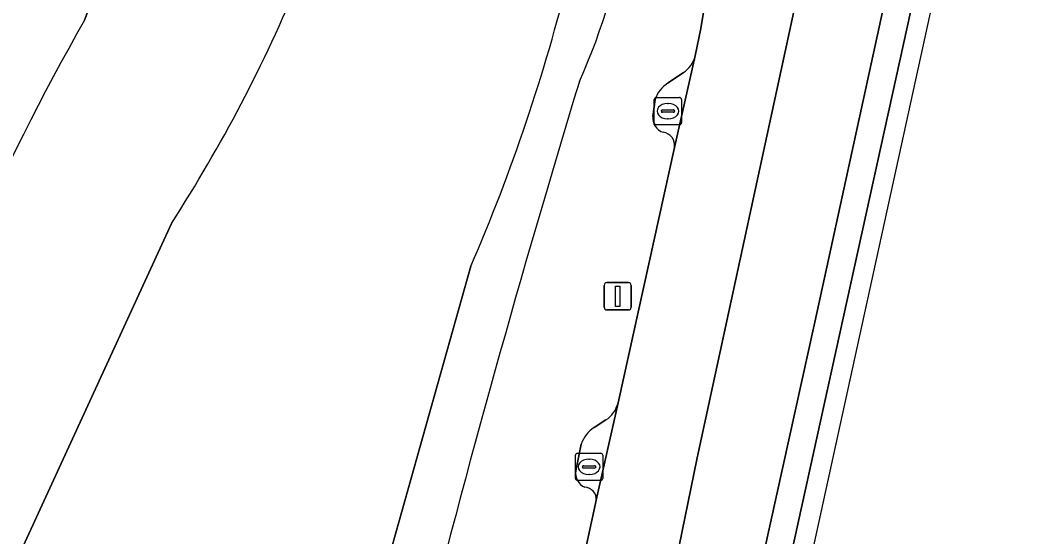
# Model space of a CAD drawing. Extents: x 161771 to 163125, y 382475 to 383179.
# Drawn here: x 163083.42 to 163120.28, y 382815.6 to 382834.56 of the extents above; entities that cross this region are included whole.
import ezdxf

# ---------------------------------------------------------------- set-up
doc = ezdxf.new("R2010")
doc.units = 0
for name, color, linetype in [('IMGEO_Berm_gesloten', 7, 'Continuous'), ('IMGEO_Berm_groen', 7, 'Continuous'), ('IMGEO_Berm_open', 7, 'Continuous'), ('IMGEO_Kolk', 7, 'Continuous'), ('IMGEO_Lichtmast', 7, 'Continuous'), ('IMGEO_Rijbaan_regionaal_gesloten', 7, 'Continuous')]:
    doc.layers.add(name, color=color, linetype=linetype)

msp = doc.modelspace()

# ---------------------------------------------------------------- linework, layer by layer
at = {"layer": 'IMGEO_Berm_gesloten'}
msp.add_lwpolyline([(163119.599, 382850.791), (163118.753, 382850.978), (163118.597, 382851.012), (163118.389, 382850.071), (163115.994, 382839.194), (163112.568, 382823.482), (163109.53, 382809.698), (163104.888, 382788.699), (163097.779, 382756.342), (163092.352, 382731.806), (163089.329, 382718.022), (163090.29, 382717.805), (163093.317, 382731.613), (163098.678, 382755.809), (163105.855, 382788.441), (163110.44, 382809.236), (163116.235, 382835.587), (163119.385, 382849.819)], close=True, dxfattribs=at)
at = {"layer": 'IMGEO_Berm_groen'}
for points in [[(163090.691, 382847.667), (163085.778, 382834.557)], [(163085.778, 382834.557), (163090.691, 382847.667)], [(163108.178, 382833.243), (163108.39, 382834.252), (163109.047, 382838.25), (163109.396, 382842.292)], [(163107.196, 382832.254), (163107.755, 382832.631)], [(163106.63, 382831.026), (163106.713, 382831.639)], [(163105.355, 382820.514), (163107.418, 382829.888)], [(163088.964, 382827.101), (163077.379, 382801.913)], [(163077.379, 382801.913), (163088.964, 382827.101)], [(163099.949, 382825.528), (163094.67, 382806.754)], [(163094.67, 382806.754), (163099.949, 382825.528)], [(163104.473, 382819.611), (163104.905, 382819.89)], [(163103.798, 382818.029), (163104.003, 382819.005)], [(163101.845, 382804.538), (163104.527, 382816.828), (163104.554, 382816.946)]]:
    msp.add_lwpolyline(points, dxfattribs=at)
for centre, radius, start, end in [((163082.994, 382841.779), 22.98, 335.6666, 351.3481), ((163082.994, 382841.779), 22.98, 335.6666, 351.3481), ((163038.138, 382852.351), 67.38, 336.54173, 346.17527), ((163038.138, 382852.351), 67.38, 336.54173, 346.17527), ((163042.869, 382856.975), 54.929, 327.0532, 337.643), ((163042.869, 382856.975), 54.929, 327.0532, 337.643), ((163162.863, 382790.7), 88.687, 150.36275, 162.64035), ((163162.863, 382790.7), 88.687, 150.36275, 162.64035), ((163107.166, 382833.49), 1.042, 304.4348, 346.2626), ((163550.914, 382696.246), 467.232, 163.06937, 165.77422), ((163550.914, 382696.246), 467.232, 163.06937, 165.77422), ((163107.762, 382831.312), 1.099, 121.0101, 162.7001), ((163107.153, 382830.952), 0.528, 171.9148, 254.8747), ((163106.948, 382829.97), 0.477, 350.1404, 81.9266), ((163104.321, 382820.785), 1.069, 303.1116, 345.2936), ((163105.109, 382818.633), 1.167, 123.0157, 161.3916), ((163104.355, 382817.939), 0.564, 170.7981, 247.0396), ((163104.117, 382816.981), 0.438, 355.3933, 87.678)]:
    msp.add_arc(centre, radius, start, end, dxfattribs=at)
at = {"layer": 'IMGEO_Berm_open'}
for points in [[(163107.418, 382829.888), (163108.178, 382833.243)], [(163107.755, 382832.631), (163107.196, 382832.254)], [(163106.713, 382831.639), (163106.63, 382831.026)], [(163104.554, 382816.946), (163105.355, 382820.514)], [(163104.905, 382819.89), (163104.473, 382819.611)], [(163104.003, 382819.005), (163103.798, 382818.029)]]:
    msp.add_lwpolyline(points, dxfattribs=at)
for centre, radius, start, end in [((163107.166, 382833.49), 1.042, 304.4348, 346.2626), ((163107.762, 382831.312), 1.099, 121.0101, 162.7001), ((163107.153, 382830.952), 0.528, 171.9148, 254.8747), ((163106.948, 382829.97), 0.477, 350.1404, 81.9266), ((163104.321, 382820.785), 1.069, 303.1116, 345.2936), ((163105.109, 382818.633), 1.167, 123.0157, 161.3916), ((163104.355, 382817.939), 0.564, 170.7981, 247.0396), ((163104.117, 382816.981), 0.438, 355.3933, 87.678)]:
    msp.add_arc(centre, radius, start, end, dxfattribs=at)
at = {"layer": 'IMGEO_Kolk'}
for p, q in [((163106.681, 382830.792), (163106.681, 382831.644)), ((163106.756, 382831.718), (163107.608, 382831.718)), ((163107.169, 382831.498), (163107.194, 382831.498)), ((163107.682, 382831.644), (163107.682, 382830.792)), ((163106.94, 382831.212), (163106.94, 382831.224)), ((163107.378, 382831.175), (163106.98, 382831.175)), ((163106.983, 382831.261), (163107.381, 382831.261)), ((163107.424, 382831.224), (163107.424, 382831.212)), ((163107.608, 382830.718), (163106.756, 382830.718)), ((163107.192, 382830.938), (163107.167, 382830.938)), ((163103.789, 382817.743), (163103.789, 382818.595)), ((163103.864, 382818.669), (163104.716, 382818.669)), ((163104.79, 382818.595), (163104.79, 382817.743)), ((163104.048, 382818.163), (163104.048, 382818.175)), ((163104.486, 382818.126), (163104.088, 382818.126)), ((163104.091, 382818.212), (163104.489, 382818.212)), ((163104.277, 382818.449), (163104.302, 382818.449)), ((163104.532, 382818.175), (163104.532, 382818.163)), ((163104.3, 382817.889), (163104.275, 382817.889)), ((163104.716, 382817.669), (163103.864, 382817.669))]:
    msp.add_line(p, q, dxfattribs=at)
for points in [[(163106.681, 382830.792), (163106.681, 382831.644)], [(163106.756, 382831.718), (163107.608, 382831.718)], [(163107.682, 382831.644), (163107.682, 382830.792)], [(163107.608, 382830.718), (163106.756, 382830.718)], [(163103.789, 382817.743), (163103.789, 382818.595)], [(163103.864, 382818.669), (163104.716, 382818.669)], [(163104.79, 382818.595), (163104.79, 382817.743)], [(163104.716, 382817.669), (163103.864, 382817.669)]]:
    msp.add_lwpolyline(points, dxfattribs=at)
for centre, radius, start, end in [((163106.758, 382831.642), 0.0765, 91.552, 178.448), ((163106.758, 382831.642), 0.0765, 91.552, 178.448), ((163107.606, 382831.642), 0.0765, 1.552, 88.448), ((163107.606, 382831.642), 0.0765, 1.552, 88.448), ((163106.98, 382831.221), 0.0403, 85.8775, 175.7526), ((163106.977, 382831.211), 0.0366, 178.938, 274.7102), ((163107.381, 382831.218), 0.043, 264.8664, 352.4533), ((163107.385, 382831.223), 0.0386, 1.7309, 96.639), ((163106.758, 382830.794), 0.0765, 181.552, 268.448), ((163106.758, 382830.794), 0.0765, 181.552, 268.448), ((163107.606, 382830.794), 0.0765, 271.552, 358.448), ((163107.606, 382830.794), 0.0765, 271.552, 358.448), ((163103.866, 382818.593), 0.0765, 91.552, 178.448), ((163103.866, 382818.593), 0.0765, 91.552, 178.448), ((163104.714, 382818.593), 0.0765, 1.552, 88.448), ((163104.714, 382818.593), 0.0765, 1.552, 88.448), ((163104.088, 382818.172), 0.0403, 85.8775, 175.7526), ((163104.085, 382818.162), 0.0366, 178.938, 274.7102), ((163104.489, 382818.169), 0.043, 264.8664, 352.4533), ((163104.493, 382818.174), 0.0386, 1.7309, 96.639), ((163103.866, 382817.745), 0.0765, 181.552, 268.448), ((163103.866, 382817.745), 0.0765, 181.552, 268.448), ((163104.714, 382817.745), 0.0765, 271.552, 358.448), ((163104.714, 382817.745), 0.0765, 271.552, 358.448)]:
    msp.add_arc(centre, radius, start, end, dxfattribs=at)
for centre, major_axis, ratio, start_param, end_param in [((163107.168, 382831.218), (-0.387, 0.002), 0.722429, 4.712389, 7.853982), ((163107.193, 382831.218), (-0.39, 0.002), 0.717154, 1.570796, 4.712389), ((163104.276, 382818.169), (-0.387, 0.002), 0.722429, 4.712389, 7.853982), ((163104.301, 382818.169), (-0.39, 0.002), 0.717154, 1.570796, 4.712389)]:
    msp.add_ellipse(centre, major_axis=major_axis, ratio=ratio, start_param=start_param, end_param=end_param, dxfattribs=at)
at = {"layer": 'IMGEO_Lichtmast'}
for p, q in [((163104.844, 382824.027), (163104.844, 382824.827)), ((163104.844, 382824.827), (163104.844, 382824.027)), ((163104.944, 382824.927), (163105.734, 382824.927)), ((163105.734, 382824.927), (163104.944, 382824.927)), ((163105.834, 382824.827), (163105.834, 382824.027)), ((163105.834, 382824.027), (163105.834, 382824.827)), ((163105.734, 382823.927), (163104.944, 382823.927)), ((163104.944, 382823.927), (163105.734, 382823.927))]:
    msp.add_line(p, q, dxfattribs=at)
msp.add_lwpolyline([(163105.264, 382824.802), (163105.414, 382824.802), (163105.414, 382824.052), (163105.264, 382824.052), (163105.264, 382824.802)], dxfattribs=at)
for centre, start, end in [((163104.944, 382824.827), 90, 180), ((163104.944, 382824.827), 90, 180), ((163105.734, 382824.827), 0, 90), ((163105.734, 382824.827), 360, 90), ((163104.944, 382824.027), 180, 270), ((163104.944, 382824.027), 180, 270), ((163105.734, 382824.027), 270, 0), ((163105.734, 382824.027), 270, 0)]:
    msp.add_arc(centre, 0.1, start, end, dxfattribs=at)
at = {"layer": 'IMGEO_Rijbaan_regionaal_gesloten'}
msp.add_lwpolyline([(163105.013, 382802.656), (163108.249, 382818.498), (163115.451, 382851.706), (163111.173, 382852.65), (163110.971, 382851.738), (163109.658, 382845.897), (163109.582, 382844.908), (163109.57, 382844.733), (163109.396, 382842.292), (163109.047, 382838.25), (163108.39, 382834.252), (163108.178, 382833.243), (163107.418, 382829.888), (163105.355, 382820.514), (163104.554, 382816.946), (163104.527, 382816.828), (163101.845, 382804.538)], dxfattribs=at)
for points in [[(163118.597, 382851.012), (163115.451, 382851.706), (163108.249, 382818.498), (163105.013, 382802.656), (163086.379, 382718.686), (163089.329, 382718.022), (163092.352, 382731.806), (163097.779, 382756.342), (163104.888, 382788.699), (163109.53, 382809.698), (163112.568, 382823.482), (163115.994, 382839.194), (163118.389, 382850.071)], [(163091.253, 382717.588), (163095.999, 382739.744), (163120.278, 382850.642), (163119.742, 382850.76), (163119.599, 382850.791), (163119.385, 382849.819), (163116.235, 382835.587), (163110.44, 382809.236), (163105.855, 382788.441), (163098.678, 382755.809), (163093.317, 382731.613), (163090.29, 382717.805)]]:
    msp.add_lwpolyline(points, close=True, dxfattribs=at)

doc.saveas('drawing.dxf')
